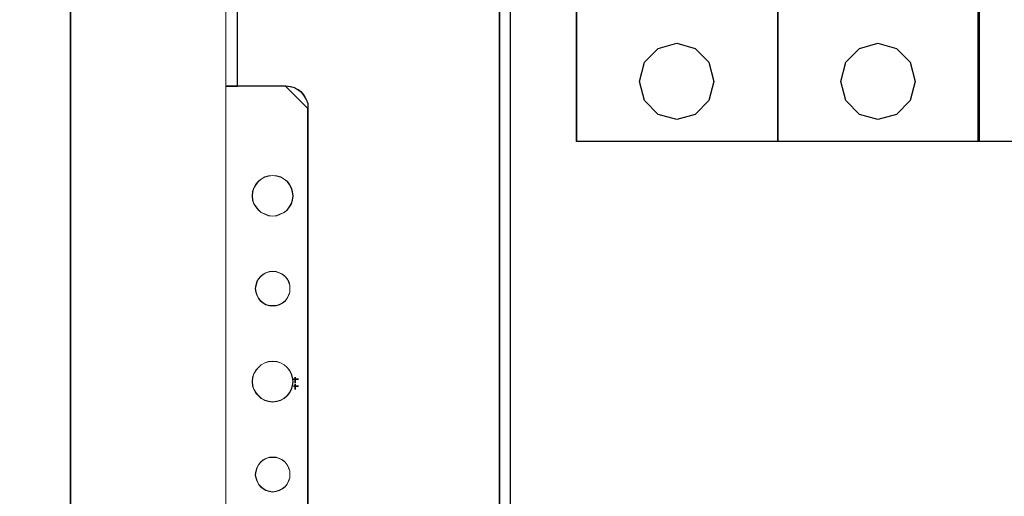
# Model space of a CAD drawing. Header units: millimetres. Extents: x -1290 to 1795, y -4192 to -1311.
# Tile 932 of 1056: x 1415 to 1441, y -2212 to -2200. Entities that reach past the tile are written whole.
import ezdxf

# ---------------------------------------------------------------- set-up
doc = ezdxf.new("R2010")
doc.units = ezdxf.units.MM
doc.layers.add('45', color=7, linetype='Continuous')
doc.layers.add('51', color=7, linetype='Continuous')
doc.layers.add('Aparatura', color=7, linetype='Continuous', lineweight=13)

# ---------------------------------------------------------------- blocks, each defined once
blk = doc.blocks.new('*U264')
at = {"layer": '45', "color": 255}
for points in [[(468.423559, -82.683321), (495.446583, -82.683321), (495.446583, -167.656481), (468.423559, -167.656481), (468.423559, -82.683321)], [(495.435841, -82.683321), (522.453495, -82.683321), (522.453495, -167.656481), (495.435841, -167.656481), (495.435841, -82.683321)], [(522.319221, -82.683321), (549.342246, -82.683321), (549.342246, -167.656481), (522.319221, -167.656481), (522.319221, -82.683321)]]:
    blk.add_lwpolyline(points, close=True, dxfattribs=at)
at = {"layer": '45', "color": 159}
for points in [[(468.423559, -82.683321), (495.446583, -82.683321), (495.446583, -167.656481), (468.423559, -167.656481), (468.423559, -82.683321)], [(495.435841, -82.683321), (522.453495, -82.683321), (522.453495, -167.656481), (495.435841, -167.656481), (495.435841, -82.683321)], [(522.319221, -82.683321), (549.342246, -82.683321), (549.342246, -167.656481), (522.319221, -167.656481), (522.319221, -82.683321)]]:
    blk.add_lwpolyline(points, close=True, dxfattribs=at)
at = {"layer": '45', "color": 7}
blk.add_lwpolyline([(468.42893, -82.688708), (495.443002, -82.688708), (495.443002, -167.651094), (468.42893, -167.651094), (468.42893, -82.688708)], close=True, dxfattribs=at)
at = {"layer": '45', "color": 179}
for points in [[(495.441212, -82.688708), (522.449914, -82.688708), (522.449914, -167.651094), (495.441212, -167.651094), (495.441212, -82.688708)], [(522.324592, -82.688708), (549.338665, -82.688708), (549.338665, -167.651094), (522.324592, -167.651094), (522.324592, -82.688708)], [(476.863107, -159.574173), (477.540088, -157.012428), (479.348817, -155.146925), (481.860366, -154.450683), (484.330574, -155.146925), (486.159974, -157.012428), (486.836955, -159.574173), (486.159974, -162.130604), (484.330574, -164.012051), (481.860366, -164.708293), (479.348817, -164.012051), (477.540088, -162.130604), (476.863107, -159.574173)], [(503.871809, -159.574173), (504.548668, -157.012428), (506.367407, -155.146925), (508.868171, -154.450683), (511.343102, -155.146925), (513.167007, -157.012428), (513.843867, -159.574173), (513.167007, -162.130604), (511.343102, -164.012051), (508.868171, -164.708293), (506.367407, -164.012051), (504.548668, -162.130604), (503.871809, -159.574173)]]:
    blk.add_lwpolyline(points, close=True, dxfattribs=at)
blk = doc.blocks.new('*U265')
at = {"layer": '51', "color": 254}
for points in [[(86.15357, -349.573304), (86.839261, -349.573304), (86.15357, -349.573304)], [(86.370198, -349.296799), (86.370198, -350.101177), (86.370198, -349.296799)]]:
    blk.add_lwpolyline(points, close=True, dxfattribs=at)
blk = doc.blocks.new('*U277')
at = {"layer": '51', "color": 254}
for points in [[(86.15357, -350.496184), (86.839261, -350.496184), (86.15357, -350.496184)], [(86.370198, -350.219679), (86.370198, -350.96301), (86.370198, -350.219679)]]:
    blk.add_lwpolyline(points, close=True, dxfattribs=at)

msp = doc.modelspace()

# ---------------------------------------------------------------- linework, layer by layer
at = {"layer": 'Aparatura', "color": 7, "lineweight": 13}
for points in [[(1416.071, -2239.272), (1526.987, -2239.272), (1526.987, -2139.317), (1417.158, -2139.317), (1417.07, -2139.317), (1416.071, -2139.317), (1416.071, -2239.272)], [(1416.087, -2336.183), (1416.087, -2142.237), (1406.288, -2142.237), (1405.065, -2142.237), (1405.065, -2336.183), (1406.288, -2336.183), (1416.087, -2336.183)], [(1416.087, -2336.183), (1416.087, -2142.237), (1406.288, -2142.237), (1405.065, -2142.237), (1405.065, -2336.183), (1406.288, -2336.183), (1416.087, -2336.183)], [(1420.242, -2187.223), (1420.242, -2201.569), (1420.242, -2187.223)], [(1420.563, -2201.319), (1420.563, -2187.223), (1420.242, -2187.223), (1420.242, -2201.319), (1420.563, -2201.319)], [(1420.555, -2201.312), (1420.555, -2187.231), (1420.249, -2187.231), (1420.249, -2201.312), (1420.555, -2201.312)], [(1420.548, -2187.223), (1420.548, -2201.319), (1420.548, -2187.223)], [(1427.583, -2196.954), (1427.583, -2200.86), (1427.583, -2196.954)], [(1427.89, -2200.848), (1427.89, -2196.954), (1427.583, -2196.954), (1427.583, -2200.848), (1427.583, -2201.057), (1427.583, -2217.441), (1427.583, -2217.649), (1427.583, -2219.346), (1427.583, -2221.543), (1427.89, -2221.543), (1427.89, -2219.346), (1427.89, -2217.649), (1427.89, -2217.441), (1427.89, -2201.057), (1427.89, -2200.848)], [(1427.883, -2200.853), (1427.883, -2196.961), (1427.591, -2196.961), (1427.591, -2200.853), (1427.591, -2201.061), (1427.591, -2217.436), (1427.591, -2217.644), (1427.591, -2219.34), (1427.591, -2221.536), (1427.883, -2221.536), (1427.883, -2219.34), (1427.883, -2217.644), (1427.883, -2217.436), (1427.883, -2201.061), (1427.883, -2200.853)], [(1427.875, -2196.954), (1427.875, -2200.86), (1427.875, -2196.954)], [(1427.583, -2200.845), (1427.583, -2201.069), (1427.583, -2200.845)], [(1427.875, -2200.845), (1427.875, -2201.069), (1427.875, -2200.845)], [(1427.583, -2217.443), (1427.583, -2201.054), (1427.583, -2217.443)], [(1427.875, -2217.443), (1427.875, -2201.054), (1427.875, -2217.443)], [(1420.242, -2201.304), (1420.242, -2217.193), (1420.242, -2201.304)], [(1420.242, -2201.304), (1420.66, -2201.304), (1420.242, -2201.304)], [(1421.856, -2201.304), (1420.645, -2201.304), (1421.856, -2201.304)], [(1422.453, -2201.917), (1422.453, -2201.788), (1422.411, -2201.674), (1422.354, -2201.575), (1422.283, -2201.475), (1422.183, -2201.404), (1422.083, -2201.347), (1421.969, -2201.318), (1421.841, -2201.304), (1422.453, -2201.917)], [(1422.439, -2201.902), (1422.439, -2216.595), (1422.439, -2201.902)], [(1422.05, -2204.259), (1422.036, -2204.146), (1422.008, -2204.047), (1421.952, -2203.948), (1421.895, -2203.864), (1421.811, -2203.808), (1421.712, -2203.751), (1421.613, -2203.723), (1421.501, -2203.709), (1421.388, -2203.723), (1421.289, -2203.751), (1421.191, -2203.808), (1421.12, -2203.864), (1421.05, -2203.948), (1420.993, -2204.047), (1420.965, -2204.146), (1420.951, -2204.259), (1420.965, -2204.371), (1420.993, -2204.47), (1421.05, -2204.554), (1421.12, -2204.639), (1421.191, -2204.709), (1421.289, -2204.752), (1421.388, -2204.794), (1421.501, -2204.808), (1421.613, -2204.794), (1421.712, -2204.752), (1421.811, -2204.709), (1421.895, -2204.639), (1421.952, -2204.554), (1422.008, -2204.47), (1422.036, -2204.371), (1422.05, -2204.259)], [(1421.501, -2203.709), (1421.613, -2203.723), (1421.712, -2203.751), (1421.811, -2203.808), (1421.895, -2203.864), (1421.952, -2203.948), (1422.008, -2204.047), (1422.036, -2204.146), (1422.05, -2204.259), (1422.036, -2204.371), (1422.008, -2204.47), (1421.952, -2204.554), (1421.895, -2204.639), (1421.811, -2204.709), (1421.712, -2204.752), (1421.613, -2204.794), (1421.501, -2204.808), (1421.388, -2204.794), (1421.289, -2204.752), (1421.191, -2204.709), (1421.12, -2204.639), (1421.05, -2204.554), (1420.993, -2204.47), (1420.965, -2204.371), (1420.951, -2204.259), (1420.965, -2204.146), (1420.993, -2204.047), (1421.05, -2203.948), (1421.12, -2203.864), (1421.191, -2203.808), (1421.289, -2203.751), (1421.388, -2203.723), (1421.501, -2203.709)], [(1421.501, -2204.808), (1421.613, -2204.794), (1421.712, -2204.752), (1421.811, -2204.709), (1421.895, -2204.639), (1421.952, -2204.554), (1422.008, -2204.47), (1422.036, -2204.371), (1422.05, -2204.259), (1422.036, -2204.146), (1422.008, -2204.047), (1421.952, -2203.948), (1421.895, -2203.864), (1421.811, -2203.808), (1421.712, -2203.751), (1421.613, -2203.723), (1421.501, -2203.709), (1421.388, -2203.723), (1421.289, -2203.751), (1421.191, -2203.808), (1421.12, -2203.864), (1421.05, -2203.948), (1420.993, -2204.047), (1420.965, -2204.146), (1420.951, -2204.259), (1420.965, -2204.371), (1420.993, -2204.47), (1421.05, -2204.554), (1421.12, -2204.639), (1421.191, -2204.709), (1421.289, -2204.752), (1421.388, -2204.794), (1421.501, -2204.808)], [(1421.501, -2204.801), (1421.612, -2204.787), (1421.709, -2204.745), (1421.807, -2204.703), (1421.89, -2204.634), (1421.946, -2204.55), (1422.001, -2204.467), (1422.029, -2204.37), (1422.043, -2204.258), (1422.029, -2204.147), (1422.001, -2204.05), (1421.946, -2203.952), (1421.89, -2203.869), (1421.807, -2203.813), (1421.709, -2203.758), (1421.612, -2203.73), (1421.501, -2203.716), (1421.389, -2203.73), (1421.292, -2203.758), (1421.195, -2203.813), (1421.125, -2203.869), (1421.056, -2203.952), (1421, -2204.05), (1420.972, -2204.147), (1420.958, -2204.258), (1420.972, -2204.37), (1421, -2204.467), (1421.056, -2204.55), (1421.125, -2204.634), (1421.195, -2204.703), (1421.292, -2204.745), (1421.389, -2204.787), (1421.501, -2204.801)], [(1421.967, -2206.747), (1421.967, -2206.662), (1421.939, -2206.563), (1421.896, -2206.492), (1421.84, -2206.422), (1421.769, -2206.365), (1421.684, -2206.323), (1421.6, -2206.295), (1421.501, -2206.28), (1421.416, -2206.295), (1421.317, -2206.323), (1421.246, -2206.365), (1421.176, -2206.422), (1421.119, -2206.492), (1421.077, -2206.563), (1421.049, -2206.662), (1421.034, -2206.747), (1421.049, -2206.845), (1421.077, -2206.93), (1421.119, -2207.015), (1421.176, -2207.086), (1421.246, -2207.142), (1421.317, -2207.184), (1421.416, -2207.213), (1421.501, -2207.213), (1421.6, -2207.213), (1421.684, -2207.184), (1421.769, -2207.142), (1421.84, -2207.086), (1421.896, -2207.015), (1421.939, -2206.93), (1421.967, -2206.845), (1421.967, -2206.747)], [(1421.501, -2206.28), (1421.6, -2206.295), (1421.684, -2206.323), (1421.769, -2206.365), (1421.84, -2206.422), (1421.896, -2206.492), (1421.939, -2206.563), (1421.967, -2206.662), (1421.967, -2206.747), (1421.967, -2206.845), (1421.939, -2206.93), (1421.896, -2207.015), (1421.84, -2207.086), (1421.769, -2207.142), (1421.684, -2207.184), (1421.6, -2207.213), (1421.501, -2207.213), (1421.416, -2207.213), (1421.317, -2207.184), (1421.246, -2207.142), (1421.176, -2207.086), (1421.119, -2207.015), (1421.077, -2206.93), (1421.049, -2206.845), (1421.034, -2206.747), (1421.049, -2206.662), (1421.077, -2206.563), (1421.119, -2206.492), (1421.176, -2206.422), (1421.246, -2206.365), (1421.317, -2206.323), (1421.416, -2206.295), (1421.501, -2206.28)], [(1421.967, -2206.747), (1421.967, -2206.662), (1421.939, -2206.563), (1421.896, -2206.492), (1421.84, -2206.422), (1421.769, -2206.365), (1421.684, -2206.323), (1421.6, -2206.295), (1421.501, -2206.28), (1421.416, -2206.295), (1421.317, -2206.323), (1421.246, -2206.365), (1421.176, -2206.422), (1421.119, -2206.492), (1421.077, -2206.563), (1421.049, -2206.662), (1421.034, -2206.747), (1421.049, -2206.845), (1421.077, -2206.93), (1421.119, -2207.015), (1421.176, -2207.086), (1421.246, -2207.142), (1421.317, -2207.184), (1421.416, -2207.213), (1421.501, -2207.213), (1421.6, -2207.213), (1421.684, -2207.184), (1421.769, -2207.142), (1421.84, -2207.086), (1421.896, -2207.015), (1421.939, -2206.93), (1421.967, -2206.845), (1421.967, -2206.747)], [(1421.96, -2206.747), (1421.96, -2206.663), (1421.932, -2206.566), (1421.89, -2206.496), (1421.835, -2206.427), (1421.765, -2206.371), (1421.681, -2206.329), (1421.598, -2206.302), (1421.501, -2206.288), (1421.417, -2206.302), (1421.32, -2206.329), (1421.25, -2206.371), (1421.181, -2206.427), (1421.125, -2206.496), (1421.083, -2206.566), (1421.056, -2206.663), (1421.042, -2206.747), (1421.056, -2206.844), (1421.083, -2206.927), (1421.125, -2207.011), (1421.181, -2207.08), (1421.25, -2207.136), (1421.32, -2207.178), (1421.417, -2207.205), (1421.501, -2207.205), (1421.598, -2207.205), (1421.681, -2207.178), (1421.765, -2207.136), (1421.835, -2207.08), (1421.89, -2207.011), (1421.932, -2206.927), (1421.96, -2206.844), (1421.96, -2206.747)], [(1422.05, -2209.249), (1422.036, -2209.136), (1422.008, -2209.037), (1421.952, -2208.939), (1421.895, -2208.868), (1421.811, -2208.798), (1421.712, -2208.741), (1421.613, -2208.713), (1421.501, -2208.699), (1421.388, -2208.713), (1421.289, -2208.741), (1421.191, -2208.798), (1421.12, -2208.868), (1421.05, -2208.939), (1420.993, -2209.037), (1420.965, -2209.136), (1420.951, -2209.249), (1420.965, -2209.361), (1420.993, -2209.46), (1421.05, -2209.559), (1421.12, -2209.629), (1421.191, -2209.699), (1421.289, -2209.756), (1421.388, -2209.784), (1421.501, -2209.798), (1421.613, -2209.784), (1421.712, -2209.756), (1421.811, -2209.699), (1421.895, -2209.629), (1421.952, -2209.559), (1422.008, -2209.46), (1422.036, -2209.361), (1422.05, -2209.249)], [(1421.501, -2208.699), (1421.613, -2208.713), (1421.712, -2208.741), (1421.811, -2208.798), (1421.895, -2208.868), (1421.952, -2208.939), (1422.008, -2209.037), (1422.036, -2209.136), (1422.05, -2209.249), (1422.036, -2209.361), (1422.008, -2209.46), (1421.952, -2209.559), (1421.895, -2209.629), (1421.811, -2209.699), (1421.712, -2209.756), (1421.613, -2209.784), (1421.501, -2209.798), (1421.388, -2209.784), (1421.289, -2209.756), (1421.191, -2209.699), (1421.12, -2209.629), (1421.05, -2209.559), (1420.993, -2209.46), (1420.965, -2209.361), (1420.951, -2209.249), (1420.965, -2209.136), (1420.993, -2209.037), (1421.05, -2208.939), (1421.12, -2208.868), (1421.191, -2208.798), (1421.289, -2208.741), (1421.388, -2208.713), (1421.501, -2208.699)], [(1422.05, -2209.249), (1422.036, -2209.136), (1422.008, -2209.037), (1421.952, -2208.939), (1421.895, -2208.868), (1421.811, -2208.798), (1421.712, -2208.741), (1421.613, -2208.713), (1421.501, -2208.699), (1421.388, -2208.713), (1421.289, -2208.741), (1421.191, -2208.798), (1421.12, -2208.868), (1421.05, -2208.939), (1420.993, -2209.037), (1420.965, -2209.136), (1420.951, -2209.249), (1420.965, -2209.361), (1420.993, -2209.46), (1421.05, -2209.559), (1421.12, -2209.629), (1421.191, -2209.699), (1421.289, -2209.756), (1421.388, -2209.784), (1421.501, -2209.798), (1421.613, -2209.784), (1421.712, -2209.756), (1421.811, -2209.699), (1421.895, -2209.629), (1421.952, -2209.559), (1422.008, -2209.46), (1422.036, -2209.361), (1422.05, -2209.249)], [(1422.043, -2209.248), (1422.029, -2209.137), (1422.001, -2209.04), (1421.946, -2208.942), (1421.89, -2208.873), (1421.807, -2208.803), (1421.709, -2208.748), (1421.612, -2208.72), (1421.501, -2208.706), (1421.389, -2208.72), (1421.292, -2208.748), (1421.195, -2208.803), (1421.125, -2208.873), (1421.056, -2208.942), (1421, -2209.04), (1420.972, -2209.137), (1420.958, -2209.248), (1420.972, -2209.36), (1421, -2209.457), (1421.056, -2209.554), (1421.125, -2209.624), (1421.195, -2209.693), (1421.292, -2209.749), (1421.389, -2209.777), (1421.501, -2209.791), (1421.612, -2209.777), (1421.709, -2209.749), (1421.807, -2209.693), (1421.89, -2209.624), (1421.946, -2209.554), (1422.001, -2209.457), (1422.029, -2209.36), (1422.043, -2209.248)], [(1421.967, -2211.751), (1421.967, -2211.652), (1421.939, -2211.567), (1421.896, -2211.482), (1421.84, -2211.412), (1421.769, -2211.355), (1421.684, -2211.313), (1421.6, -2211.284), (1421.501, -2211.284), (1421.416, -2211.284), (1421.317, -2211.313), (1421.246, -2211.355), (1421.176, -2211.412), (1421.119, -2211.482), (1421.077, -2211.567), (1421.049, -2211.652), (1421.034, -2211.751), (1421.049, -2211.835), (1421.077, -2211.92), (1421.119, -2212.005), (1421.176, -2212.075), (1421.246, -2212.132), (1421.317, -2212.174), (1421.416, -2212.203), (1421.501, -2212.217), (1421.6, -2212.203), (1421.684, -2212.174), (1421.769, -2212.132), (1421.84, -2212.075), (1421.896, -2212.005), (1421.939, -2211.92), (1421.967, -2211.835), (1421.967, -2211.751)], [(1421.501, -2211.284), (1421.6, -2211.284), (1421.684, -2211.313), (1421.769, -2211.355), (1421.84, -2211.412), (1421.896, -2211.482), (1421.939, -2211.567), (1421.967, -2211.652), (1421.967, -2211.751), (1421.967, -2211.835), (1421.939, -2211.92), (1421.896, -2212.005), (1421.84, -2212.075), (1421.769, -2212.132), (1421.684, -2212.174), (1421.6, -2212.203), (1421.501, -2212.217), (1421.416, -2212.203), (1421.317, -2212.174), (1421.246, -2212.132), (1421.176, -2212.075), (1421.119, -2212.005), (1421.077, -2211.92), (1421.049, -2211.835), (1421.034, -2211.751), (1421.049, -2211.652), (1421.077, -2211.567), (1421.119, -2211.482), (1421.176, -2211.412), (1421.246, -2211.355), (1421.317, -2211.313), (1421.416, -2211.284), (1421.501, -2211.284)], [(1421.967, -2211.751), (1421.967, -2211.652), (1421.939, -2211.567), (1421.896, -2211.482), (1421.84, -2211.412), (1421.769, -2211.355), (1421.684, -2211.313), (1421.6, -2211.284), (1421.501, -2211.284), (1421.416, -2211.284), (1421.317, -2211.313), (1421.246, -2211.355), (1421.176, -2211.412), (1421.119, -2211.482), (1421.077, -2211.567), (1421.049, -2211.652), (1421.034, -2211.751), (1421.049, -2211.835), (1421.077, -2211.92), (1421.119, -2212.005), (1421.176, -2212.075), (1421.246, -2212.132), (1421.317, -2212.174), (1421.416, -2212.203), (1421.501, -2212.217), (1421.6, -2212.203), (1421.684, -2212.174), (1421.769, -2212.132), (1421.84, -2212.075), (1421.896, -2212.005), (1421.939, -2211.92), (1421.967, -2211.835), (1421.967, -2211.751)], [(1421.96, -2211.751), (1421.96, -2211.653), (1421.932, -2211.57), (1421.89, -2211.486), (1421.835, -2211.417), (1421.765, -2211.361), (1421.681, -2211.319), (1421.598, -2211.292), (1421.501, -2211.292), (1421.417, -2211.292), (1421.32, -2211.319), (1421.25, -2211.361), (1421.181, -2211.417), (1421.125, -2211.486), (1421.083, -2211.57), (1421.056, -2211.653), (1421.042, -2211.751), (1421.056, -2211.834), (1421.083, -2211.917), (1421.125, -2212.001), (1421.181, -2212.07), (1421.25, -2212.126), (1421.32, -2212.168), (1421.417, -2212.196), (1421.501, -2212.209), (1421.598, -2212.196), (1421.681, -2212.168), (1421.765, -2212.126), (1421.835, -2212.07), (1421.89, -2212.001), (1421.932, -2211.917), (1421.96, -2211.834), (1421.96, -2211.751)]]:
    msp.add_lwpolyline(points, close=True, dxfattribs=at)
for points in [[(1416.087, -2139.331), (1416.087, -2339.214)], [(1427.591, -2277.344), (1427.591, -2260.984), (1427.591, -2260.776), (1427.591, -2256.884), (1427.591, -2251.49), (1427.591, -2249.294), (1427.591, -2247.598), (1427.591, -2247.404), (1427.591, -2231.016), (1427.591, -2230.821), (1427.591, -2226.929), (1427.591, -2221.536), (1427.591, -2219.34), (1427.591, -2217.644), (1427.591, -2217.435), (1427.591, -2201.061), (1427.591, -2200.853), (1427.591, -2196.961), (1427.591, -2191.568), (1427.591, -2189.371), (1427.591, -2187.676), (1427.591, -2187.481), (1427.591, -2171.093)], [(1427.591, -2277.344), (1427.591, -2260.984), (1427.591, -2260.776), (1427.591, -2256.884), (1427.591, -2251.49), (1427.591, -2249.294), (1427.591, -2247.598), (1427.591, -2247.404), (1427.591, -2231.016), (1427.591, -2230.821), (1427.591, -2226.929), (1427.591, -2221.536), (1427.591, -2219.34), (1427.591, -2217.644), (1427.591, -2217.435), (1427.591, -2201.061), (1427.591, -2200.853), (1427.591, -2196.961), (1427.591, -2191.568), (1427.591, -2189.371), (1427.591, -2187.676), (1427.591, -2187.481), (1427.591, -2171.093)], [(1427.598, -2277.347), (1427.598, -2260.986), (1427.598, -2260.777), (1427.598, -2256.885), (1427.598, -2251.491), (1427.598, -2249.295), (1427.598, -2247.599), (1427.598, -2247.404), (1427.598, -2231.015), (1427.598, -2230.82), (1427.598, -2226.928), (1427.598, -2221.535), (1427.598, -2219.338), (1427.598, -2217.642), (1427.598, -2217.434), (1427.598, -2201.058), (1427.598, -2200.85), (1427.598, -2196.957), (1427.598, -2191.564), (1427.598, -2189.367), (1427.598, -2187.671), (1427.598, -2187.477), (1427.598, -2171.087)], [(1427.598, -2277.347), (1427.598, -2260.986), (1427.598, -2260.777), (1427.598, -2256.885), (1427.598, -2251.491), (1427.598, -2249.295), (1427.598, -2247.599), (1427.598, -2247.404), (1427.598, -2231.015), (1427.598, -2230.82), (1427.598, -2226.928), (1427.598, -2221.535), (1427.598, -2219.338), (1427.598, -2217.642), (1427.598, -2217.434), (1427.598, -2201.058), (1427.598, -2200.85), (1427.598, -2196.957), (1427.598, -2191.564), (1427.598, -2189.367), (1427.598, -2187.671), (1427.598, -2187.477), (1427.598, -2171.087)], [(1422.443, -2171.935), (1422.443, -2186.629), (1422.443, -2186.74), (1422.401, -2186.851), (1422.345, -2186.963), (1422.276, -2187.046), (1422.178, -2187.115), (1422.081, -2187.171), (1421.969, -2187.213), (1421.844, -2187.227), (1420.645, -2187.227), (1420.548, -2187.227), (1420.548, -2201.308), (1420.645, -2201.308), (1421.844, -2201.308), (1421.969, -2201.322), (1422.081, -2201.35), (1422.178, -2201.406), (1422.276, -2201.475), (1422.345, -2201.573), (1422.401, -2201.67), (1422.443, -2201.781), (1422.443, -2201.906), (1422.443, -2216.586)], [(1422.443, -2171.935), (1422.443, -2186.629), (1422.443, -2186.74), (1422.401, -2186.851), (1422.345, -2186.963), (1422.276, -2187.046), (1422.178, -2187.115), (1422.081, -2187.171), (1421.969, -2187.213), (1421.844, -2187.227), (1420.645, -2187.227), (1420.548, -2187.227), (1420.548, -2201.308), (1420.645, -2201.308), (1421.844, -2201.308), (1421.969, -2201.322), (1422.081, -2201.35), (1422.178, -2201.406), (1422.276, -2201.475), (1422.345, -2201.573), (1422.401, -2201.67), (1422.443, -2201.781), (1422.443, -2201.906), (1422.443, -2216.586)], [(1422.446, -2171.941), (1422.446, -2186.633), (1422.446, -2186.744), (1422.404, -2186.855), (1422.349, -2186.967), (1422.279, -2187.05), (1422.182, -2187.12), (1422.085, -2187.175), (1421.973, -2187.217), (1421.848, -2187.231), (1420.652, -2187.231), (1420.555, -2187.231), (1420.555, -2201.311), (1420.652, -2201.311), (1421.848, -2201.311), (1421.973, -2201.325), (1422.085, -2201.353), (1422.182, -2201.409), (1422.279, -2201.478), (1422.349, -2201.576), (1422.404, -2201.673), (1422.446, -2201.784), (1422.446, -2201.909), (1422.446, -2216.588)], [(1422.446, -2171.941), (1422.446, -2186.633), (1422.446, -2186.744), (1422.404, -2186.855), (1422.349, -2186.967), (1422.279, -2187.05), (1422.182, -2187.12), (1422.085, -2187.175), (1421.973, -2187.217), (1421.848, -2187.231), (1420.652, -2187.231), (1420.555, -2187.231), (1420.555, -2201.311), (1420.652, -2201.311), (1421.848, -2201.311), (1421.973, -2201.325), (1422.085, -2201.353), (1422.182, -2201.409), (1422.279, -2201.478), (1422.349, -2201.576), (1422.404, -2201.673), (1422.446, -2201.784), (1422.446, -2201.909), (1422.446, -2216.588)], [(1422.453, -2216.594), (1422.453, -2201.902), (1422.453, -2201.777), (1422.411, -2201.666), (1422.355, -2201.568), (1422.285, -2201.471), (1422.188, -2201.401), (1422.09, -2201.346), (1421.978, -2201.318), (1421.852, -2201.304), (1420.648, -2201.304), (1420.55, -2201.304), (1420.242, -2201.304), (1420.242, -2217.193)]]:
    msp.add_lwpolyline(points, dxfattribs=at)

# ---------------------------------------------------------------- block references
at = {"layer": 'Aparatura', "color": 7, "lineweight": 13, "xscale": 0.2, "yscale": 0.2, "zscale": 0.2}
for name, p in [('*U265', (1404.829, -2139.272)), ('*U264', (1335.977, -2169.267)), ('*U277', (1404.829, -2139.272))]:
    msp.add_blockref(name, p, dxfattribs=at)

doc.saveas('drawing.dxf')
